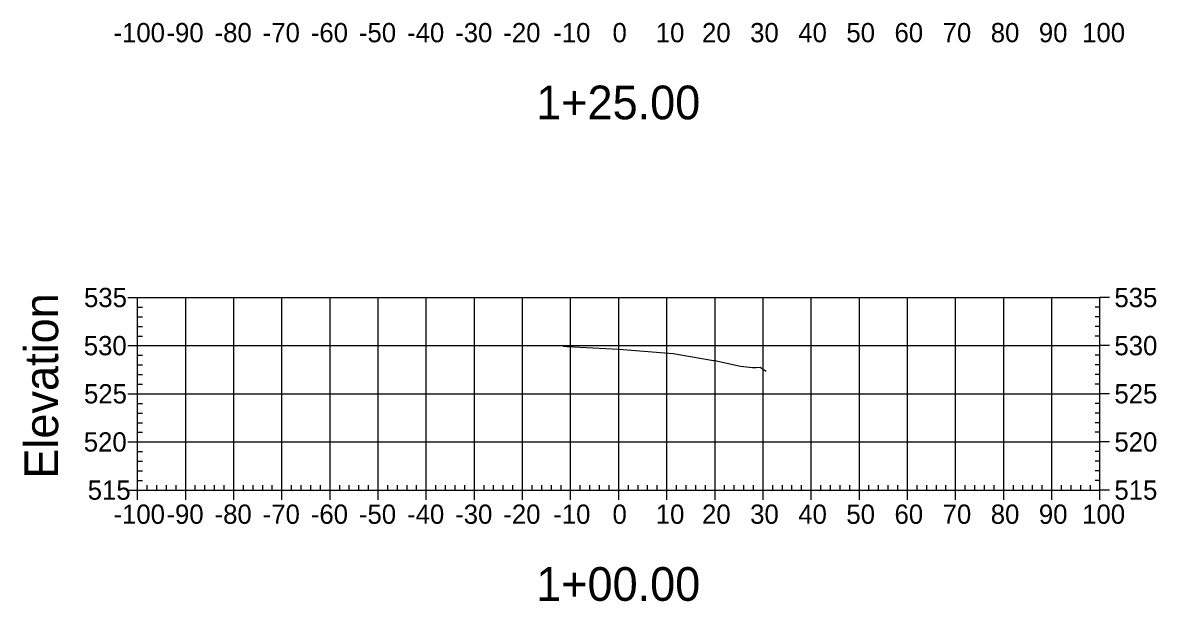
# Model space of a CAD drawing. Extents: x 708103 to 717568, y 374476 to 378707.
# Drawn here: x 715682.6 to 715918.2, y 376405 to 376525.1 of the extents above; entities that cross this region are included whole.
import ezdxf

# ---------------------------------------------------------------- set-up
doc = ezdxf.new("R2010")
doc.units = 0
for name, color, linetype in [('1', 7, 'Continuous'), ('57', 7, 'Continuous'), ('60', 7, 'Continuous'), ('Existing', 7, 'Continuous')]:
    doc.layers.add(name, color=color, linetype=linetype)

msp = doc.modelspace()

# ---------------------------------------------------------------- linework, layer by layer
at = {"layer": '57'}
for p, q in [((715704.5, 376468.07), (715706.5, 376468.07)), ((715706.5, 376468.07), (715906.5, 376468.07)), ((715706.5, 376428.07), (715706.5, 376468.07)), ((715706.5, 376428.07), (715706.5, 376468.07)), ((715716.5, 376428.07), (715716.5, 376468.07)), ((715726.5, 376428.07), (715726.5, 376468.07)), ((715736.5, 376428.07), (715736.5, 376468.07)), ((715746.5, 376428.07), (715746.5, 376468.07)), ((715756.5, 376428.07), (715756.5, 376468.07)), ((715766.5, 376428.07), (715766.5, 376468.07)), ((715776.5, 376428.07), (715776.5, 376468.07)), ((715786.5, 376428.07), (715786.5, 376468.07)), ((715796.5, 376428.07), (715796.5, 376468.07)), ((715806.5, 376428.07), (715806.5, 376468.07)), ((715816.5, 376428.07), (715816.5, 376468.07)), ((715826.5, 376428.07), (715826.5, 376468.07)), ((715836.5, 376428.07), (715836.5, 376468.07)), ((715846.5, 376428.07), (715846.5, 376468.07)), ((715856.5, 376428.07), (715856.5, 376468.07)), ((715866.5, 376428.07), (715866.5, 376468.07)), ((715876.5, 376428.07), (715876.5, 376468.07)), ((715886.5, 376428.07), (715886.5, 376468.07)), ((715896.5, 376428.07), (715896.5, 376468.07)), ((715906.5, 376428.07), (715906.5, 376468.07)), ((715906.5, 376428.07), (715906.5, 376468.07)), ((715908.5, 376468.07), (715906.5, 376468.07)), ((715706.5, 376466.07), (715707.5, 376466.07)), ((715906.5, 376466.07), (715905.5, 376466.07)), ((715706.5, 376464.07), (715707.5, 376464.07)), ((715906.5, 376464.07), (715905.5, 376464.07)), ((715706.5, 376462.07), (715707.5, 376462.07)), ((715906.5, 376462.07), (715905.5, 376462.07)), ((715704.5, 376458.07), (715706.5, 376458.07)), ((715706.5, 376460.07), (715707.5, 376460.07)), ((715706.5, 376458.07), (715906.5, 376458.07)), ((715906.5, 376460.07), (715905.5, 376460.07)), ((715908.5, 376458.07), (715906.5, 376458.07)), ((715706.5, 376456.07), (715707.5, 376456.07)), ((715906.5, 376456.07), (715905.5, 376456.07)), ((715706.5, 376454.07), (715707.5, 376454.07)), ((715906.5, 376454.07), (715905.5, 376454.07)), ((715706.5, 376452.07), (715707.5, 376452.07)), ((715906.5, 376452.07), (715905.5, 376452.07)), ((715706.5, 376450.07), (715707.5, 376450.07)), ((715906.5, 376450.07), (715905.5, 376450.07)), ((715704.5, 376448.07), (715706.5, 376448.07)), ((715706.5, 376448.07), (715906.5, 376448.07)), ((715908.5, 376448.07), (715906.5, 376448.07)), ((715706.5, 376446.07), (715707.5, 376446.07)), ((715706.5, 376444.07), (715707.5, 376444.07)), ((715906.5, 376446.07), (715905.5, 376446.07)), ((715906.5, 376444.07), (715905.5, 376444.07)), ((715706.5, 376442.07), (715707.5, 376442.07)), ((715906.5, 376442.07), (715905.5, 376442.07)), ((715706.5, 376440.07), (715707.5, 376440.07)), ((715906.5, 376440.07), (715905.5, 376440.07)), ((715704.5, 376438.07), (715706.5, 376438.07)), ((715706.5, 376438.07), (715906.5, 376438.07)), ((715908.5, 376438.07), (715906.5, 376438.07)), ((715706.5, 376436.07), (715707.5, 376436.07)), ((715906.5, 376436.07), (715905.5, 376436.07)), ((715706.5, 376434.07), (715707.5, 376434.07)), ((715906.5, 376434.07), (715905.5, 376434.07)), ((715706.5, 376432.07), (715707.5, 376432.07)), ((715706.5, 376430.07), (715707.5, 376430.07)), ((715906.5, 376432.07), (715905.5, 376432.07)), ((715906.5, 376430.07), (715905.5, 376430.07)), ((715704.5, 376428.07), (715706.5, 376428.07)), ((715706.5, 376428.07), (715906.5, 376428.07)), ((715706.5, 376428.07), (715906.5, 376428.07)), ((715706.5, 376426.07), (715706.5, 376428.07)), ((715708.5, 376428.07), (715708.5, 376429.07)), ((715710.5, 376428.07), (715710.5, 376429.07)), ((715712.5, 376428.07), (715712.5, 376429.07)), ((715714.5, 376428.07), (715714.5, 376429.07)), ((715716.5, 376426.07), (715716.5, 376428.07)), ((715718.5, 376428.07), (715718.5, 376429.07)), ((715720.5, 376428.07), (715720.5, 376429.07)), ((715722.5, 376428.07), (715722.5, 376429.07)), ((715724.5, 376428.07), (715724.5, 376429.07)), ((715726.5, 376426.07), (715726.5, 376428.07)), ((715728.5, 376428.07), (715728.5, 376429.07)), ((715730.5, 376428.07), (715730.5, 376429.07)), ((715732.5, 376428.07), (715732.5, 376429.07)), ((715734.5, 376428.07), (715734.5, 376429.07)), ((715736.5, 376426.07), (715736.5, 376428.07)), ((715738.5, 376428.07), (715738.5, 376429.07)), ((715740.5, 376428.07), (715740.5, 376429.07)), ((715742.5, 376428.07), (715742.5, 376429.07)), ((715744.5, 376428.07), (715744.5, 376429.07)), ((715746.5, 376426.07), (715746.5, 376428.07)), ((715748.5, 376428.07), (715748.5, 376429.07)), ((715750.5, 376428.07), (715750.5, 376429.07)), ((715752.5, 376428.07), (715752.5, 376429.07)), ((715754.5, 376428.07), (715754.5, 376429.07)), ((715756.5, 376426.07), (715756.5, 376428.07)), ((715758.5, 376428.07), (715758.5, 376429.07)), ((715760.5, 376428.07), (715760.5, 376429.07)), ((715762.5, 376428.07), (715762.5, 376429.07)), ((715764.5, 376428.07), (715764.5, 376429.07)), ((715766.5, 376426.07), (715766.5, 376428.07)), ((715768.5, 376428.07), (715768.5, 376429.07)), ((715770.5, 376428.07), (715770.5, 376429.07)), ((715772.5, 376428.07), (715772.5, 376429.07)), ((715774.5, 376428.07), (715774.5, 376429.07)), ((715776.5, 376426.07), (715776.5, 376428.07)), ((715778.5, 376428.07), (715778.5, 376429.07)), ((715780.5, 376428.07), (715780.5, 376429.07)), ((715782.5, 376428.07), (715782.5, 376429.07)), ((715784.5, 376428.07), (715784.5, 376429.07)), ((715786.5, 376426.07), (715786.5, 376428.07)), ((715788.5, 376428.07), (715788.5, 376429.07)), ((715790.5, 376428.07), (715790.5, 376429.07)), ((715792.5, 376428.07), (715792.5, 376429.07)), ((715794.5, 376428.07), (715794.5, 376429.07)), ((715796.5, 376426.07), (715796.5, 376428.07)), ((715798.5, 376428.07), (715798.5, 376429.07)), ((715800.5, 376428.07), (715800.5, 376429.07)), ((715802.5, 376428.07), (715802.5, 376429.07)), ((715804.5, 376428.07), (715804.5, 376429.07)), ((715806.5, 376426.07), (715806.5, 376428.07)), ((715808.5, 376428.07), (715808.5, 376429.07)), ((715810.5, 376428.07), (715810.5, 376429.07)), ((715812.5, 376428.07), (715812.5, 376429.07)), ((715814.5, 376428.07), (715814.5, 376429.07)), ((715816.5, 376426.07), (715816.5, 376428.07)), ((715818.5, 376428.07), (715818.5, 376429.07)), ((715820.5, 376428.07), (715820.5, 376429.07)), ((715822.5, 376428.07), (715822.5, 376429.07)), ((715824.5, 376428.07), (715824.5, 376429.07)), ((715826.5, 376426.07), (715826.5, 376428.07)), ((715828.5, 376428.07), (715828.5, 376429.07)), ((715830.5, 376428.07), (715830.5, 376429.07)), ((715832.5, 376428.07), (715832.5, 376429.07)), ((715834.5, 376428.07), (715834.5, 376429.07)), ((715836.5, 376426.07), (715836.5, 376428.07)), ((715838.5, 376428.07), (715838.5, 376429.07)), ((715840.5, 376428.07), (715840.5, 376429.07)), ((715842.5, 376428.07), (715842.5, 376429.07)), ((715844.5, 376428.07), (715844.5, 376429.07)), ((715846.5, 376426.07), (715846.5, 376428.07)), ((715848.5, 376428.07), (715848.5, 376429.07)), ((715850.5, 376428.07), (715850.5, 376429.07)), ((715852.5, 376428.07), (715852.5, 376429.07)), ((715854.5, 376428.07), (715854.5, 376429.07)), ((715856.5, 376426.07), (715856.5, 376428.07)), ((715858.5, 376428.07), (715858.5, 376429.07)), ((715860.5, 376428.07), (715860.5, 376429.07)), ((715862.5, 376428.07), (715862.5, 376429.07)), ((715864.5, 376428.07), (715864.5, 376429.07)), ((715866.5, 376426.07), (715866.5, 376428.07)), ((715868.5, 376428.07), (715868.5, 376429.07)), ((715870.5, 376428.07), (715870.5, 376429.07)), ((715872.5, 376428.07), (715872.5, 376429.07)), ((715874.5, 376428.07), (715874.5, 376429.07)), ((715876.5, 376426.07), (715876.5, 376428.07)), ((715878.5, 376428.07), (715878.5, 376429.07)), ((715880.5, 376428.07), (715880.5, 376429.07)), ((715882.5, 376428.07), (715882.5, 376429.07)), ((715884.5, 376428.07), (715884.5, 376429.07)), ((715886.5, 376426.07), (715886.5, 376428.07)), ((715888.5, 376428.07), (715888.5, 376429.07)), ((715890.5, 376428.07), (715890.5, 376429.07)), ((715892.5, 376428.07), (715892.5, 376429.07)), ((715894.5, 376428.07), (715894.5, 376429.07)), ((715896.5, 376426.07), (715896.5, 376428.07)), ((715898.5, 376428.07), (715898.5, 376429.07)), ((715900.5, 376428.07), (715900.5, 376429.07)), ((715902.5, 376428.07), (715902.5, 376429.07)), ((715904.5, 376428.07), (715904.5, 376429.07)), ((715906.5, 376426.07), (715906.5, 376428.07)), ((715908.5, 376428.07), (715906.5, 376428.07))]:
    msp.add_line(p, q, dxfattribs=at)
at = {"layer": 'Existing'}
msp.add_lwpolyline([(715794.97, 376457.95), (715795.71, 376457.91), (715806.5, 376457.31), (715817.82, 376456.45), (715826.18, 376455), (715826.49, 376454.95), (715831.81, 376453.82), (715834.28, 376453.53), (715835.07, 376453.56), (715835.87, 376453.61), (715837.15, 376452.76)], dxfattribs=at)

# ---------------------------------------------------------------- texts
at = {"layer": '1'}
for s, p in [('1+25.00', (715789.34, 376505.07)), ('1+00.00', (715789.34, 376405.07))]:
    msp.add_text(s, height=7, dxfattribs=at).set_placement(p)
at = {"layer": '57'}
for s, p in [('-100', (715701.49, 376521.07)), ('-90', (715712.5, 376521.07)), ('-80', (715722.5, 376521.07)), ('-70', (715732.5, 376521.07)), ('-60', (715742.5, 376521.07)), ('-50', (715752.5, 376521.07)), ('-40', (715762.5, 376521.07)), ('-30', (715772.5, 376521.07)), ('-20', (715782.5, 376521.07)), ('-10', (715792.88, 376521.07)), ('0', (715805.2, 376521.07)), ('10', (715814.19, 376521.07)), ('20', (715823.8, 376521.07)), ('30', (715833.8, 376521.07)), ('40', (715843.8, 376521.07)), ('50', (715853.8, 376521.07)), ('60', (715863.8, 376521.07)), ('70', (715873.8, 376521.07)), ('80', (715883.8, 376521.07)), ('90', (715893.8, 376521.07)), ('100', (715902.8, 376521.07)), ('535', (715695.37, 376466.07)), ('535', (715909.5, 376466.07)), ('530', (715695.32, 376456.07)), ('530', (715909.5, 376456.07)), ('525', (715695.37, 376446.07)), ('525', (715909.5, 376446.07)), ('520', (715695.32, 376436.07)), ('520', (715909.5, 376436.07)), ('515', (715696.14, 376426.07)), ('515', (715909.5, 376426.07)), ('-100', (715701.49, 376421.07)), ('-90', (715712.5, 376421.07)), ('-80', (715722.5, 376421.07)), ('-70', (715732.5, 376421.07)), ('-60', (715742.5, 376421.07)), ('-50', (715752.5, 376421.07)), ('-40', (715762.5, 376421.07)), ('-30', (715772.5, 376421.07)), ('-20', (715782.5, 376421.07)), ('-10', (715792.88, 376421.07)), ('0', (715805.2, 376421.07)), ('10', (715814.19, 376421.07)), ('20', (715823.8, 376421.07)), ('30', (715833.8, 376421.07)), ('40', (715843.8, 376421.07)), ('50', (715853.8, 376421.07)), ('60', (715863.8, 376421.07)), ('70', (715873.8, 376421.07)), ('80', (715883.8, 376421.07)), ('90', (715893.8, 376421.07)), ('100', (715902.8, 376421.07))]:
    msp.add_text(s, height=4, dxfattribs=at).set_placement(p)
at = {"layer": '60'}
msp.add_text('Elevation', height=7, rotation=90, dxfattribs=at).set_placement((715690, 376430.44))

doc.saveas('drawing.dxf')
